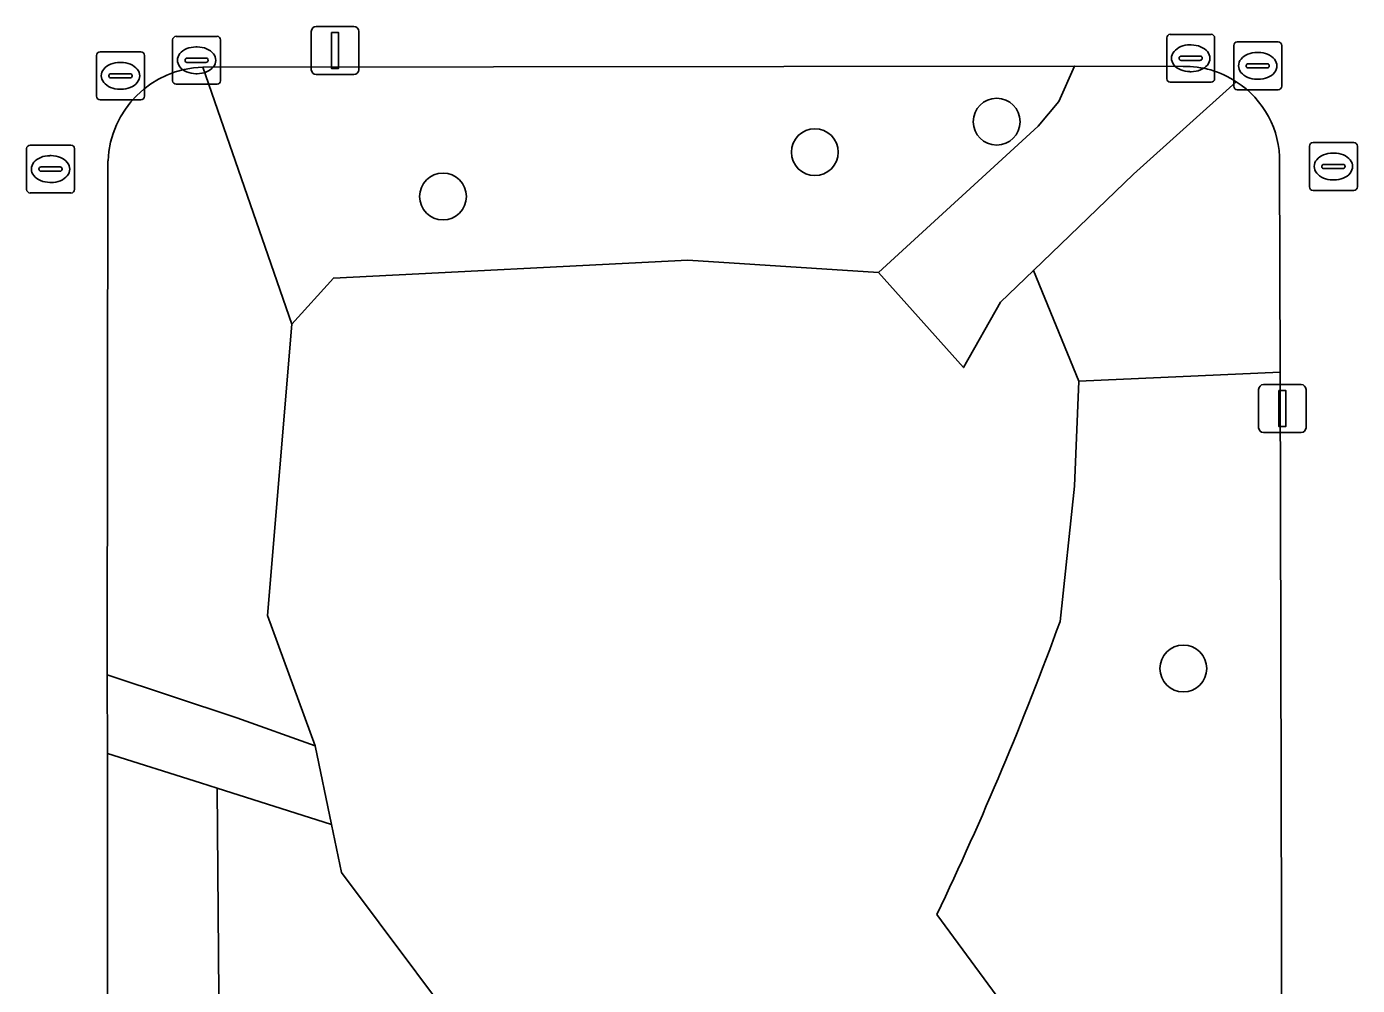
# Model space of a CAD drawing. Extents: x 160732 to 162107, y 387428 to 388479.
# Drawn here: x 161219.1 to 161246.89, y 387889.33 to 387909.36 of the extents above; entities that cross this region are included whole.
import ezdxf

# ---------------------------------------------------------------- set-up
doc = ezdxf.new("R2010")
doc.units = 0
for name, color, linetype in [('IMGEO_Boom', 7, 'Continuous'), ('IMGEO_Groenvoorziening', 7, 'Continuous'), ('IMGEO_Kolk', 7, 'Continuous'), ('IMGEO_Lichtmast', 7, 'Continuous'), ('IMGEO_Rioolput', 7, 'Continuous'), ('IMGEO_Voetpad_open', 7, 'Continuous')]:
    doc.layers.add(name, color=color, linetype=linetype)

msp = doc.modelspace()

# ---------------------------------------------------------------- linework, layer by layer
at = {"layer": 'IMGEO_Boom'}
for centre in [(161239.359, 387907.373), (161235.561, 387906.736), (161227.795, 387905.81), (161243.257, 387895.95)]:
    msp.add_circle(centre, 0.489, dxfattribs=at)
at = {"layer": 'IMGEO_Groenvoorziening'}
for points in [[(161240.226, 387907.279), (161240.659, 387907.794), (161240.985, 387908.534), (161222.781, 387908.513), (161224.635, 387903.147), (161225.505, 387904.108), (161232.907, 387904.48), (161236.891, 387904.22)], [(161223.077, 387893.453), (161222.731, 387893.564), (161220.784, 387894.177), (161220.78, 387881.071), (161223.169, 387882.216)]]:
    msp.add_lwpolyline(points, close=True, dxfattribs=at)
for points in [[(161224.635, 387903.147), (161222.781, 387908.513)], [(161244.361, 387908.206), (161242.216, 387906.278), (161240.127, 387904.265), (161241.077, 387901.956), (161245.278, 387902.143), (161245.267, 387906.521)], [(161220.797, 387906.553), (161220.783, 387895.817), (161223.485, 387894.917), (161225.127, 387894.338), (161224.131, 387897.055), (161224.635, 387903.147)], [(161240.682, 387896.933), (161240.986, 387899.757), (161241.077, 387901.956), (161240.127, 387904.265), (161239.44, 387903.603), (161238.663, 387902.236), (161236.891, 387904.22), (161232.907, 387904.48), (161225.505, 387904.108), (161224.635, 387903.147), (161224.131, 387897.055), (161225.127, 387894.338), (161225.468, 387892.689), (161225.675, 387891.688), (161228.797, 387887.514)], [(161238.111, 387890.815), (161240.334, 387887.782), (161245.315, 387887.664), (161245.278, 387902.143)], [(161245.278, 387902.143), (161241.077, 387901.956), (161240.986, 387899.757), (161240.682, 387896.933)], [(161228.797, 387887.514), (161225.675, 387891.688), (161225.468, 387892.689), (161223.077, 387893.453), (161223.169, 387882.216), (161225.501, 387881.868)], [(161240.334, 387887.782), (161238.111, 387890.815)]]:
    msp.add_lwpolyline(points, dxfattribs=at)
for centre, radius, start, end in [((161222.838, 387906.471), 2.042, 91.5908, 177.7119), ((161243.318, 387906.559), 1.95, 358.887, 57.6456), ((161173.98, 387921.364), 71.036, 334.52882, 339.88344), ((161173.98, 387921.364), 71.036, 334.52882, 339.88344)]:
    msp.add_arc(centre, radius, start, end, dxfattribs=at)
at = {"layer": 'IMGEO_Kolk'}
for p, q in [((161242.985, 387909.198), (161243.837, 387909.198)), ((161222.147, 387908.23), (161222.147, 387909.082)), ((161222.222, 387909.156), (161223.074, 387909.156)), ((161222.635, 387908.936), (161222.66, 387908.936)), ((161223.148, 387909.082), (161223.148, 387908.23)), ((161242.91, 387908.272), (161242.91, 387909.124)), ((161243.398, 387908.978), (161243.423, 387908.978)), ((161243.911, 387909.124), (161243.911, 387908.272)), ((161222.406, 387908.65), (161222.406, 387908.662)), ((161222.449, 387908.699), (161222.847, 387908.699)), ((161222.89, 387908.662), (161222.89, 387908.65)), ((161243.169, 387908.692), (161243.169, 387908.704)), ((161243.607, 387908.655), (161243.209, 387908.655)), ((161243.212, 387908.741), (161243.61, 387908.741)), ((161243.653, 387908.704), (161243.653, 387908.692)), ((161222.844, 387908.613), (161222.446, 387908.613)), ((161222.658, 387908.376), (161222.633, 387908.376)), ((161243.421, 387908.418), (161243.396, 387908.418)), ((161223.074, 387908.156), (161222.222, 387908.156)), ((161243.837, 387908.198), (161242.985, 387908.198))]:
    msp.add_line(p, q, dxfattribs=at)
for points in [[(161242.985, 387909.198), (161243.837, 387909.198)], [(161222.147, 387908.23), (161222.147, 387909.082)], [(161222.222, 387909.156), (161223.074, 387909.156)], [(161223.148, 387909.082), (161223.148, 387908.23)], [(161242.91, 387908.272), (161242.91, 387909.124)], [(161243.911, 387909.124), (161243.911, 387908.272)], [(161223.074, 387908.156), (161222.222, 387908.156)], [(161243.837, 387908.198), (161242.985, 387908.198)]]:
    msp.add_lwpolyline(points, dxfattribs=at)
for centre, radius, start, end in [((161242.987, 387909.122), 0.0765, 91.552, 178.448), ((161242.987, 387909.122), 0.0765, 91.552, 178.448), ((161243.835, 387909.122), 0.0765, 1.552, 88.448), ((161243.835, 387909.122), 0.0765, 1.552, 88.448), ((161222.224, 387909.08), 0.0765, 91.552, 178.448), ((161222.224, 387909.08), 0.0765, 91.552, 178.448), ((161223.072, 387909.08), 0.0765, 1.552, 88.448), ((161223.072, 387909.08), 0.0765, 1.552, 88.448), ((161222.446, 387908.659), 0.0403, 85.8775, 175.7526), ((161222.443, 387908.649), 0.0366, 178.938, 274.7102), ((161222.847, 387908.656), 0.043, 264.8664, 352.4533), ((161222.851, 387908.661), 0.0386, 1.7309, 96.639), ((161243.209, 387908.701), 0.0403, 85.8775, 175.7526), ((161243.206, 387908.691), 0.0366, 178.938, 274.7102), ((161243.61, 387908.698), 0.043, 264.8664, 352.4533), ((161243.614, 387908.703), 0.0386, 1.7309, 96.639), ((161222.224, 387908.232), 0.0765, 181.552, 268.448), ((161222.224, 387908.232), 0.0765, 181.552, 268.448), ((161223.072, 387908.232), 0.0765, 271.552, 358.448), ((161223.072, 387908.232), 0.0765, 271.552, 358.448), ((161242.987, 387908.274), 0.0765, 181.552, 268.448), ((161242.987, 387908.274), 0.0765, 181.552, 268.448), ((161243.835, 387908.274), 0.0765, 271.552, 358.448), ((161243.835, 387908.274), 0.0765, 271.552, 358.448)]:
    msp.add_arc(centre, radius, start, end, dxfattribs=at)
for centre, major_axis, ratio, start_param, end_param in [((161222.634, 387908.656), (-0.387, 0.002), 0.722429, 4.712389, 7.853982), ((161222.659, 387908.656), (-0.39, 0.002), 0.717154, 1.570796, 4.712389), ((161243.397, 387908.698), (-0.387, 0.002), 0.722429, 4.712389, 7.853982), ((161243.422, 387908.698), (-0.39, 0.002), 0.717154, 1.570796, 4.712389)]:
    msp.add_ellipse(centre, major_axis=major_axis, ratio=ratio, start_param=start_param, end_param=end_param, dxfattribs=at)
at = {"layer": 'IMGEO_Lichtmast'}
for p, q in [((161225.044, 387908.46), (161225.044, 387909.26)), ((161225.044, 387909.26), (161225.044, 387908.46)), ((161225.144, 387909.36), (161225.934, 387909.36)), ((161225.934, 387909.36), (161225.144, 387909.36)), ((161226.034, 387909.26), (161226.034, 387908.46)), ((161226.034, 387908.46), (161226.034, 387909.26)), ((161225.934, 387908.36), (161225.144, 387908.36)), ((161225.144, 387908.36), (161225.934, 387908.36)), ((161244.83, 387900.981), (161244.83, 387901.781)), ((161244.83, 387901.781), (161244.83, 387900.981)), ((161244.93, 387901.881), (161245.72, 387901.881)), ((161245.72, 387901.881), (161244.93, 387901.881)), ((161245.82, 387901.781), (161245.82, 387900.981)), ((161245.82, 387900.981), (161245.82, 387901.781)), ((161245.72, 387900.881), (161244.93, 387900.881)), ((161244.93, 387900.881), (161245.72, 387900.881))]:
    msp.add_line(p, q, dxfattribs=at)
for points in [[(161225.464, 387909.235), (161225.614, 387909.235), (161225.614, 387908.485), (161225.464, 387908.485), (161225.464, 387909.235)], [(161245.25, 387901.756), (161245.4, 387901.756), (161245.4, 387901.006), (161245.25, 387901.006), (161245.25, 387901.756)]]:
    msp.add_lwpolyline(points, dxfattribs=at)
for centre, start, end in [((161225.144, 387909.26), 90, 180), ((161225.144, 387909.26), 90, 180), ((161225.934, 387909.26), 0, 90), ((161225.934, 387909.26), 360, 90), ((161225.144, 387908.46), 180, 270), ((161225.144, 387908.46), 180, 270), ((161225.934, 387908.46), 270, 0), ((161225.934, 387908.46), 270, 0), ((161244.93, 387901.781), 90, 180), ((161244.93, 387901.781), 90, 180), ((161245.72, 387901.781), 0, 90), ((161245.72, 387901.781), 360, 90), ((161244.93, 387900.981), 180, 270), ((161244.93, 387900.981), 180, 270), ((161245.72, 387900.981), 270, 0), ((161245.72, 387900.981), 270, 0)]:
    msp.add_arc(centre, 0.1, start, end, dxfattribs=at)
at = {"layer": 'IMGEO_Rioolput'}
for p, q in [((161244.31, 387908.114), (161244.31, 387908.966)), ((161244.385, 387909.04), (161245.237, 387909.04)), ((161245.311, 387908.966), (161245.311, 387908.114)), ((161220.558, 387907.906), (161220.558, 387908.758)), ((161220.633, 387908.832), (161221.485, 387908.832)), ((161221.559, 387908.758), (161221.559, 387907.906)), ((161244.798, 387908.82), (161244.823, 387908.82)), ((161220.86, 387908.375), (161221.258, 387908.375)), ((161221.046, 387908.612), (161221.071, 387908.612)), ((161244.569, 387908.534), (161244.569, 387908.546)), ((161245.007, 387908.497), (161244.609, 387908.497)), ((161244.612, 387908.583), (161245.01, 387908.583)), ((161245.053, 387908.546), (161245.053, 387908.534)), ((161220.817, 387908.326), (161220.817, 387908.338)), ((161221.255, 387908.289), (161220.857, 387908.289)), ((161221.301, 387908.338), (161221.301, 387908.326)), ((161244.821, 387908.26), (161244.796, 387908.26)), ((161221.485, 387907.832), (161220.633, 387907.832)), ((161221.069, 387908.052), (161221.044, 387908.052)), ((161245.237, 387908.04), (161244.385, 387908.04)), ((161219.097, 387905.958), (161219.097, 387906.81)), ((161219.172, 387906.884), (161220.024, 387906.884)), ((161220.098, 387906.81), (161220.098, 387905.958)), ((161245.891, 387906.012), (161245.891, 387906.864)), ((161245.966, 387906.938), (161246.818, 387906.938)), ((161246.379, 387906.718), (161246.404, 387906.718)), ((161246.892, 387906.864), (161246.892, 387906.012)), ((161219.399, 387906.427), (161219.797, 387906.427)), ((161219.585, 387906.664), (161219.61, 387906.664)), ((161246.15, 387906.432), (161246.15, 387906.444)), ((161246.193, 387906.481), (161246.591, 387906.481)), ((161246.634, 387906.444), (161246.634, 387906.432)), ((161219.356, 387906.378), (161219.356, 387906.39)), ((161219.794, 387906.341), (161219.396, 387906.341)), ((161219.84, 387906.39), (161219.84, 387906.378)), ((161246.588, 387906.395), (161246.19, 387906.395)), ((161246.402, 387906.158), (161246.377, 387906.158)), ((161220.024, 387905.884), (161219.172, 387905.884)), ((161219.608, 387906.104), (161219.583, 387906.104)), ((161246.818, 387905.938), (161245.966, 387905.938))]:
    msp.add_line(p, q, dxfattribs=at)
for points in [[(161244.31, 387908.114), (161244.31, 387908.966)], [(161244.385, 387909.04), (161245.237, 387909.04)], [(161245.311, 387908.966), (161245.311, 387908.114)], [(161220.558, 387907.906), (161220.558, 387908.758)], [(161220.633, 387908.832), (161221.485, 387908.832)], [(161221.559, 387908.758), (161221.559, 387907.906)], [(161221.485, 387907.832), (161220.633, 387907.832)], [(161245.237, 387908.04), (161244.385, 387908.04)], [(161219.097, 387905.958), (161219.097, 387906.81)], [(161219.172, 387906.884), (161220.024, 387906.884)], [(161220.098, 387906.81), (161220.098, 387905.958)], [(161245.891, 387906.012), (161245.891, 387906.864)], [(161245.966, 387906.938), (161246.818, 387906.938)], [(161246.892, 387906.864), (161246.892, 387906.012)], [(161220.024, 387905.884), (161219.172, 387905.884)], [(161246.818, 387905.938), (161245.966, 387905.938)]]:
    msp.add_lwpolyline(points, dxfattribs=at)
for centre, radius, start, end in [((161244.387, 387908.964), 0.0765, 91.552, 178.448), ((161244.387, 387908.964), 0.0765, 91.552, 178.448), ((161245.235, 387908.964), 0.0765, 1.552, 88.448), ((161245.235, 387908.964), 0.0765, 1.552, 88.448), ((161220.635, 387908.756), 0.0765, 91.552, 178.448), ((161220.635, 387908.756), 0.0765, 91.552, 178.448), ((161221.483, 387908.756), 0.0765, 1.552, 88.448), ((161221.483, 387908.756), 0.0765, 1.552, 88.448), ((161220.857, 387908.335), 0.0403, 85.8775, 175.7526), ((161221.262, 387908.337), 0.0386, 1.7309, 96.639), ((161244.609, 387908.543), 0.0403, 85.8775, 175.7526), ((161244.606, 387908.533), 0.0366, 178.938, 274.7102), ((161245.01, 387908.54), 0.043, 264.8664, 352.4533), ((161245.014, 387908.545), 0.0386, 1.7309, 96.639), ((161220.854, 387908.325), 0.0366, 178.938, 274.7102), ((161221.258, 387908.332), 0.043, 264.8664, 352.4533), ((161244.387, 387908.116), 0.0765, 181.552, 268.448), ((161244.387, 387908.116), 0.0765, 181.552, 268.448), ((161245.235, 387908.116), 0.0765, 271.552, 358.448), ((161245.235, 387908.116), 0.0765, 271.552, 358.448), ((161220.635, 387907.908), 0.0765, 181.552, 268.448), ((161220.635, 387907.908), 0.0765, 181.552, 268.448), ((161221.483, 387907.908), 0.0765, 271.552, 358.448), ((161221.483, 387907.908), 0.0765, 271.552, 358.448), ((161219.174, 387906.808), 0.0765, 91.552, 178.448), ((161219.174, 387906.808), 0.0765, 91.552, 178.448), ((161220.022, 387906.808), 0.0765, 1.552, 88.448), ((161220.022, 387906.808), 0.0765, 1.552, 88.448), ((161245.968, 387906.862), 0.0765, 91.552, 178.448), ((161245.968, 387906.862), 0.0765, 91.552, 178.448), ((161246.816, 387906.862), 0.0765, 1.552, 88.448), ((161246.816, 387906.862), 0.0765, 1.552, 88.448), ((161219.396, 387906.387), 0.0403, 85.8775, 175.7526), ((161219.801, 387906.389), 0.0386, 1.7309, 96.639), ((161246.19, 387906.441), 0.0403, 85.8775, 175.7526), ((161246.187, 387906.431), 0.0366, 178.938, 274.7102), ((161246.591, 387906.438), 0.043, 264.8664, 352.4533), ((161246.595, 387906.443), 0.0386, 1.7309, 96.639), ((161219.393, 387906.377), 0.0366, 178.938, 274.7102), ((161219.797, 387906.384), 0.043, 264.8664, 352.4533), ((161219.174, 387905.96), 0.0765, 181.552, 268.448), ((161219.174, 387905.96), 0.0765, 181.552, 268.448), ((161220.022, 387905.96), 0.0765, 271.552, 358.448), ((161220.022, 387905.96), 0.0765, 271.552, 358.448), ((161245.968, 387906.014), 0.0765, 181.552, 268.448), ((161245.968, 387906.014), 0.0765, 181.552, 268.448), ((161246.816, 387906.014), 0.0765, 271.552, 358.448), ((161246.816, 387906.014), 0.0765, 271.552, 358.448)]:
    msp.add_arc(centre, radius, start, end, dxfattribs=at)
for centre, major_axis, ratio, start_param, end_param in [((161244.797, 387908.54), (-0.387, 0.002), 0.722429, 4.712389, 7.853982), ((161244.822, 387908.54), (-0.39, 0.002), 0.717154, 1.570796, 4.712389), ((161221.045, 387908.332), (-0.387, 0.002), 0.722429, 4.712389, 7.853982), ((161221.07, 387908.332), (-0.39, 0.002), 0.717154, 1.570796, 4.712389), ((161246.378, 387906.438), (-0.387, 0.002), 0.722429, 4.712389, 7.853982), ((161246.403, 387906.438), (-0.39, 0.002), 0.717154, 1.570796, 4.712389), ((161219.584, 387906.384), (-0.387, 0.002), 0.722429, 4.712389, 7.853982), ((161219.609, 387906.384), (-0.39, 0.002), 0.717154, 1.570796, 4.712389)]:
    msp.add_ellipse(centre, major_axis=major_axis, ratio=ratio, start_param=start_param, end_param=end_param, dxfattribs=at)
at = {"layer": 'IMGEO_Voetpad_open'}
for points in [[(161222.781, 387908.513), (161240.985, 387908.534), (161243.251, 387908.525)], [(161243.251, 387908.525), (161240.985, 387908.534), (161240.659, 387907.794), (161240.226, 387907.279), (161236.891, 387904.22), (161238.663, 387902.236), (161239.44, 387903.603), (161240.127, 387904.265), (161242.216, 387906.278)], [(161242.216, 387906.278), (161244.361, 387908.206)], [(161220.778, 387872.175), (161220.78, 387881.071), (161220.784, 387894.177), (161220.783, 387895.817), (161220.797, 387906.553)], [(161245.267, 387906.521), (161245.278, 387902.143), (161245.315, 387887.664), (161245.348, 387874.802), (161245.356, 387872.804), (161245.338, 387872.09)]]:
    msp.add_lwpolyline(points, dxfattribs=at)
msp.add_lwpolyline([(161225.127, 387894.338), (161223.485, 387894.917), (161220.783, 387895.817), (161220.784, 387894.177), (161222.731, 387893.564), (161223.077, 387893.453), (161225.468, 387892.689)], close=True, dxfattribs=at)
for centre, radius, start, end in [((161222.838, 387906.471), 2.042, 91.5908, 177.7119), ((161243.318, 387906.667), 1.859, 55.869, 92.063), ((161243.318, 387906.667), 1.859, 55.869, 92.063), ((161243.318, 387906.559), 1.95, 358.887, 57.6456)]:
    msp.add_arc(centre, radius, start, end, dxfattribs=at)

doc.saveas('drawing.dxf')
